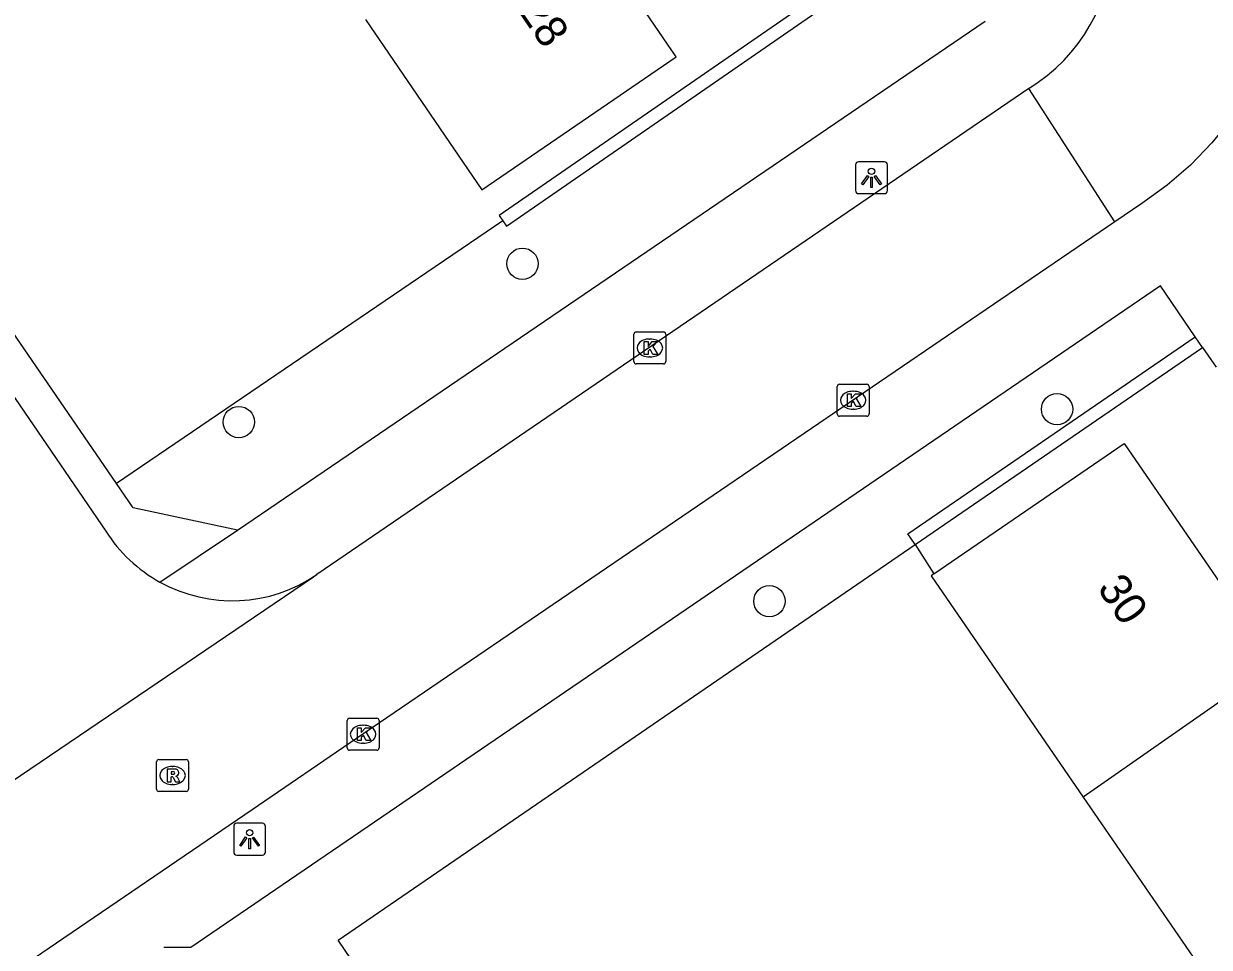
# Model space of a CAD drawing. Extents: x 157466 to 158888, y 383063 to 384677.
# Drawn here: x 158554.7 to 158591.79, y 383700.18 to 383729.05 of the extents above; entities that cross this region are included whole.
import ezdxf

# ---------------------------------------------------------------- set-up
doc = ezdxf.new("R2010")
doc.units = 0
for name, color, linetype in [('IMGEO_Boom', 7, 'Continuous'), ('IMGEO_Erf', 7, 'Continuous'), ('IMGEO_Groenvoorziening', 7, 'Continuous'), ('IMGEO_Haag', 7, 'Continuous'), ('IMGEO_Hek', 7, 'Continuous'), ('IMGEO_Kolk', 7, 'Continuous'), ('IMGEO_Lichtpunt', 7, 'Continuous'), ('IMGEO_Pand', 7, 'Continuous'), ('IMGEO_Pand_nummerreeks', 7, 'Continuous'), ('IMGEO_Rijbaan_lokaal_open', 7, 'Continuous'), ('IMGEO_Rioolput', 7, 'Continuous'), ('IMGEO_Voetpad_open', 7, 'Continuous')]:
    doc.layers.add(name, color=color, linetype=linetype)

msp = doc.modelspace()

# ---------------------------------------------------------------- linework, layer by layer
at = {"layer": 'IMGEO_Boom'}
for centre in [(158570.303, 383721.549), (158587.03, 383717), (158561.43, 383716.6), (158578.03, 383711)]:
    msp.add_circle(centre, 0.489, dxfattribs=at)
at = {"layer": 'IMGEO_Erf'}
msp.add_lwpolyline([(158582.587, 383712.775), (158583.18, 383711.85)], dxfattribs=at)
at = {"layer": 'IMGEO_Groenvoorziening'}
for points in [[(158569.688, 383722.888), (158557.601, 383714.681)], [(158568.543, 383694.502), (158564.542, 383700.405), (158582.587, 383712.775)]]:
    msp.add_lwpolyline(points, dxfattribs=at)
at = {"layer": 'IMGEO_Haag'}
for points in [[(158582.731, 383732.137), (158569.574, 383723.053), (158569.688, 383722.888)], [(158569.688, 383722.888), (158569.802, 383722.723), (158582.957, 383731.807)], [(158582.587, 383712.775), (158582.361, 383713.105), (158591.356, 383719.259)], [(158582.587, 383712.775), (158591.582, 383718.929)]]:
    msp.add_lwpolyline(points, dxfattribs=at)
at = {"layer": 'IMGEO_Hek'}
for points in [[(158569.688, 383722.888), (158557.601, 383714.681)], [(158568.543, 383694.502), (158564.542, 383700.405), (158582.587, 383712.775)], [(158582.587, 383712.775), (158583.18, 383711.85)]]:
    msp.add_lwpolyline(points, dxfattribs=at)
at = {"layer": 'IMGEO_Kolk'}
for p, q in [((158573.865, 383719.416), (158574.717, 383719.416)), ((158573.79, 383718.49), (158573.79, 383719.342)), ((158574.278, 383719.196), (158574.303, 383719.196)), ((158574.791, 383719.342), (158574.791, 383718.49)), ((158574.717, 383718.416), (158573.865, 383718.416)), ((158574.301, 383718.636), (158574.276, 383718.636)), ((158580.15, 383716.856), (158580.15, 383717.708)), ((158580.225, 383717.782), (158581.077, 383717.782)), ((158580.638, 383717.562), (158580.663, 383717.562)), ((158581.151, 383717.708), (158581.151, 383716.856)), ((158580.661, 383717.002), (158580.636, 383717.002)), ((158581.077, 383716.782), (158580.225, 383716.782)), ((158564.819, 383706.414), (158564.819, 383707.266)), ((158564.894, 383707.34), (158565.746, 383707.34)), ((158565.82, 383707.266), (158565.82, 383706.414)), ((158565.307, 383707.12), (158565.332, 383707.12)), ((158565.33, 383706.56), (158565.305, 383706.56)), ((158565.746, 383706.34), (158564.894, 383706.34))]:
    msp.add_line(p, q, dxfattribs=at)
for points in [[(158573.865, 383719.416), (158574.717, 383719.416)], [(158573.79, 383718.49), (158573.79, 383719.342)], [(158574.111, 383719.116), (158574.234, 383719.116), (158574.234, 383718.965), (158574.364, 383719.116), (158574.528, 383719.116), (158574.382, 383718.965), (158574.535, 383718.716), (158574.383, 383718.716), (158574.298, 383718.88), (158574.234, 383718.813), (158574.234, 383718.716), (158574.111, 383718.716), (158574.111, 383719.116)], [(158574.791, 383719.342), (158574.791, 383718.49)], [(158574.717, 383718.416), (158573.865, 383718.416)], [(158580.15, 383716.856), (158580.15, 383717.708)], [(158580.225, 383717.782), (158581.077, 383717.782)], [(158581.151, 383717.708), (158581.151, 383716.856)], [(158580.471, 383717.482), (158580.594, 383717.482), (158580.594, 383717.331), (158580.724, 383717.482), (158580.888, 383717.482), (158580.742, 383717.331), (158580.895, 383717.082), (158580.743, 383717.082), (158580.658, 383717.246), (158580.594, 383717.179), (158580.594, 383717.082), (158580.471, 383717.082), (158580.471, 383717.482)], [(158581.077, 383716.782), (158580.225, 383716.782)], [(158564.819, 383706.414), (158564.819, 383707.266)], [(158564.894, 383707.34), (158565.746, 383707.34)], [(158565.82, 383707.266), (158565.82, 383706.414)], [(158565.14, 383707.04), (158565.263, 383707.04), (158565.263, 383706.889), (158565.393, 383707.04), (158565.557, 383707.04), (158565.411, 383706.889), (158565.564, 383706.64), (158565.412, 383706.64), (158565.327, 383706.804), (158565.263, 383706.737), (158565.263, 383706.64), (158565.14, 383706.64), (158565.14, 383707.04)], [(158565.746, 383706.34), (158564.894, 383706.34)]]:
    msp.add_lwpolyline(points, dxfattribs=at)
for centre, start, end in [((158573.867, 383719.34), 91.552, 178.448), ((158573.867, 383719.34), 91.552, 178.448), ((158574.715, 383719.34), 1.552, 88.448), ((158574.715, 383719.34), 1.552, 88.448), ((158573.867, 383718.492), 181.552, 268.448), ((158573.867, 383718.492), 181.552, 268.448), ((158574.715, 383718.492), 271.552, 358.448), ((158574.715, 383718.492), 271.552, 358.448), ((158580.227, 383717.706), 91.552, 178.448), ((158580.227, 383717.706), 91.552, 178.448), ((158581.075, 383717.706), 1.552, 88.448), ((158581.075, 383717.706), 1.552, 88.448), ((158580.227, 383716.858), 181.552, 268.448), ((158580.227, 383716.858), 181.552, 268.448), ((158581.075, 383716.858), 271.552, 358.448), ((158581.075, 383716.858), 271.552, 358.448), ((158564.896, 383707.264), 91.552, 178.448), ((158564.896, 383707.264), 91.552, 178.448), ((158565.744, 383707.264), 1.552, 88.448), ((158565.744, 383707.264), 1.552, 88.448), ((158564.896, 383706.416), 181.552, 268.448), ((158564.896, 383706.416), 181.552, 268.448), ((158565.744, 383706.416), 271.552, 358.448), ((158565.744, 383706.416), 271.552, 358.448)]:
    msp.add_arc(centre, 0.0765, start, end, dxfattribs=at)
for centre, major_axis, ratio, start_param, end_param in [((158574.277, 383718.916), (-0.387, 0.002), 0.722429, 4.712389, 7.853982), ((158574.302, 383718.916), (-0.39, 0.002), 0.717154, 1.570796, 4.712389), ((158580.637, 383717.282), (-0.387, 0.002), 0.722429, 4.712389, 7.853982), ((158580.662, 383717.282), (-0.39, 0.002), 0.717154, 1.570796, 4.712389), ((158565.306, 383706.84), (-0.387, 0.002), 0.722429, 4.712389, 7.853982), ((158565.331, 383706.84), (-0.39, 0.002), 0.717154, 1.570796, 4.712389)]:
    msp.add_ellipse(centre, major_axis=major_axis, ratio=ratio, start_param=start_param, end_param=end_param, dxfattribs=at)
at = {"layer": 'IMGEO_Lichtpunt'}
for p, q in [((158580.726, 383724.642), (158580.726, 383723.835)), ((158580.726, 383724.642), (158580.726, 383723.835)), ((158581.628, 383724.737), (158580.82, 383724.737)), ((158581.628, 383724.737), (158580.82, 383724.737)), ((158581.722, 383723.835), (158581.722, 383724.642)), ((158581.722, 383723.835), (158581.722, 383724.642)), ((158580.82, 383723.741), (158581.628, 383723.741)), ((158580.82, 383723.741), (158581.628, 383723.741)), ((158561.27, 383703.963), (158561.27, 383703.156)), ((158561.27, 383703.963), (158561.27, 383703.156)), ((158562.172, 383704.058), (158561.364, 383704.058)), ((158562.172, 383704.058), (158561.364, 383704.058)), ((158562.266, 383703.156), (158562.266, 383703.963)), ((158562.266, 383703.156), (158562.266, 383703.963)), ((158561.364, 383703.062), (158562.172, 383703.062)), ((158561.364, 383703.062), (158562.172, 383703.062))]:
    msp.add_line(p, q, dxfattribs=at)
for points in [[(158581.1, 383724.306), (158581.139, 383724.278), (158580.951, 383724.016), (158580.913, 383724.043), (158581.1, 383724.306)], [(158581.202, 383724.258), (158581.249, 383724.258), (158581.249, 383723.936), (158581.202, 383723.936), (158581.202, 383724.258)], [(158581.312, 383724.278), (158581.35, 383724.305), (158581.537, 383724.043), (158581.498, 383724.015), (158581.312, 383724.278)], [(158561.644, 383703.627), (158561.683, 383703.599), (158561.495, 383703.337), (158561.457, 383703.364), (158561.644, 383703.627)], [(158561.746, 383703.579), (158561.793, 383703.579), (158561.793, 383703.257), (158561.746, 383703.257), (158561.746, 383703.579)], [(158561.856, 383703.599), (158561.894, 383703.626), (158562.081, 383703.364), (158562.042, 383703.336), (158561.856, 383703.599)]]:
    msp.add_lwpolyline(points, dxfattribs=at)
for centre in [(158581.225, 383724.44), (158561.769, 383703.761)]:
    msp.add_circle(centre, 0.0994, dxfattribs=at)
for centre, start, end in [((158580.82, 383724.642), 90, 180), ((158580.82, 383724.642), 90, 180), ((158581.628, 383724.642), 0, 90), ((158581.628, 383724.642), 0, 90), ((158580.82, 383723.835), 180, 270), ((158580.82, 383723.835), 180, 270), ((158581.628, 383723.835), 270, 0), ((158581.628, 383723.835), 270, 360), ((158561.364, 383703.963), 90, 180), ((158561.364, 383703.963), 90, 180), ((158562.172, 383703.963), 0, 90), ((158562.172, 383703.963), 0, 90), ((158561.364, 383703.156), 180, 270), ((158561.364, 383703.156), 180, 270), ((158562.172, 383703.156), 270, 0), ((158562.172, 383703.156), 270, 360)]:
    msp.add_arc(centre, 0.0946, start, end, dxfattribs=at)
at = {"layer": 'IMGEO_Pand'}
for points in [[(158565.392, 383729.186), (158569.032, 383723.864), (158575.109, 383728.019), (158571.469, 383733.341)], [(158583.18, 383711.85), (158589.126, 383715.933), (158593.858, 383709.06)], [(158583.18, 383711.85), (158583.089, 383711.787), (158587.849, 383704.872)], [(158593.858, 383709.06), (158587.849, 383704.872)], [(158587.849, 383704.872), (158592.436, 383698.207)]]:
    msp.add_lwpolyline(points, dxfattribs=at)
at = {"layer": 'IMGEO_Rijbaan_lokaal_open'}
for points in [[(158523.337, 383762.742), (158529.63, 383753.531), (158532.912, 383748.723), (158546.743, 383728.518), (158550.165, 383723.561), (158557.271, 383713.187)], [(158586.147, 383727.025), (158563.871, 383711.831)], [(158588.838, 383722.86), (158586.147, 383727.025)], [(158592.696, 383726.375), (158592.485, 383726.078), (158591.877, 383725.327), (158591.204, 383724.632), (158590.472, 383724.001), (158589.686, 383723.437), (158588.838, 383722.86)], [(158588.838, 383722.86), (158565.115, 383706.702), (158561.849, 383704.478), (158554.093, 383699.195), (158546.733, 383694.159), (158538.82, 383688.824), (158535.057, 383686.243)], [(158563.871, 383711.831), (158563.771, 383711.749), (158551.839, 383703.675)]]:
    msp.add_lwpolyline(points, dxfattribs=at)
for centre, radius, start, end in [((158583.174, 383731.822), 5.644, 301.7882, 358.5551), ((158561.217, 383715.684), 4.669, 212.3241, 241.0986), ((158561.225, 383715.695), 4.683, 241.0761, 304.4032)]:
    msp.add_arc(centre, radius, start, end, dxfattribs=at)
at = {"layer": 'IMGEO_Rioolput'}
for p, q in [((158558.93, 383706.05), (158559.782, 383706.05)), ((158558.855, 383705.124), (158558.855, 383705.976)), ((158559.343, 383705.83), (158559.368, 383705.83)), ((158559.856, 383705.976), (158559.856, 383705.124)), ((158559.782, 383705.05), (158558.93, 383705.05)), ((158559.366, 383705.27), (158559.341, 383705.27)), ((158559.086, 383700.179), (158559.938, 383700.179))]:
    msp.add_line(p, q, dxfattribs=at)
for points in [[(158558.93, 383706.05), (158559.782, 383706.05)], [(158558.855, 383705.124), (158558.855, 383705.976)], [(158559.444, 383705.748), (158559.192, 383705.75), (158559.192, 383705.35)], [(158559.856, 383705.976), (158559.856, 383705.124)], [(158559.192, 383705.35), (158559.316, 383705.35), (158559.316, 383705.512), (158559.327, 383705.512)], [(158559.37, 383705.669), (158559.316, 383705.669), (158559.316, 383705.588)], [(158559.316, 383705.588), (158559.368, 383705.588)], [(158559.374, 383705.483), (158559.445, 383705.35), (158559.585, 383705.35), (158559.52, 383705.476)], [(158559.782, 383705.05), (158558.93, 383705.05)], [(158559.086, 383700.179), (158559.938, 383700.179)]]:
    msp.add_lwpolyline(points, dxfattribs=at)
for centre, radius, start, end in [((158558.932, 383705.974), 0.0765, 91.552, 178.448), ((158558.932, 383705.974), 0.0765, 91.552, 178.448), ((158559.78, 383705.974), 0.0765, 1.552, 88.448), ((158559.78, 383705.974), 0.0765, 1.552, 88.448), ((158559.443, 383705.638), 0.109, 350.3612, 89.416), ((158559.326, 383705.459), 0.0533, 26.0293, 88.6989), ((158559.352, 383705.777), 0.19, 274.7715, 282.9687), ((158559.376, 383705.573), 0.0964, 77.0061, 93.1865), ((158559.39, 383705.63), 0.0378, 276.6634, 79.6772), ((158559.441, 383705.638), 0.112, 277.5842, 350.9817), ((158559.425, 383705.423), 0.108, 29.5134, 73.7905), ((158558.932, 383705.126), 0.0765, 181.552, 268.448), ((158558.932, 383705.126), 0.0765, 181.552, 268.448), ((158559.78, 383705.126), 0.0765, 271.552, 358.448), ((158559.78, 383705.126), 0.0765, 271.552, 358.448)]:
    msp.add_arc(centre, radius, start, end, dxfattribs=at)
for centre, major_axis, ratio, start_param, end_param in [((158559.342, 383705.55), (-0.387, 0.002), 0.722429, 4.712389, 7.853982), ((158559.367, 383705.55), (-0.39, 0.002), 0.717154, 1.570796, 4.712389)]:
    msp.add_ellipse(centre, major_axis=major_axis, ratio=ratio, start_param=start_param, end_param=end_param, dxfattribs=at)
at = {"layer": 'IMGEO_Voetpad_open'}
for points in [[(158557.601, 383714.681), (158533.363, 383750), (158514.526, 383777.448)], [(158561.384, 383713.217), (158584.783, 383729.136)], [(158591.356, 383719.259), (158590.264, 383720.854), (158559.926, 383700.172)], [(158591.582, 383718.929), (158591.356, 383719.259)], [(158591.582, 383718.929), (158592.005, 383718.312)], [(158561.384, 383713.217), (158558.126, 383713.916), (158557.601, 383714.681)], [(158558.96, 383711.596), (158561.384, 383713.217)]]:
    msp.add_lwpolyline(points, dxfattribs=at)

# ---------------------------------------------------------------- texts
at = {"layer": 'IMGEO_Pand_nummerreeks'}
for s, rotation, p in [('28', 304.3653, (158570.154, 383729.455)), ('30', 304.5459, (158588.265, 383711.399))]:
    msp.add_text(s, height=1, rotation=rotation, dxfattribs=at).set_placement(p)

doc.saveas('drawing.dxf')
